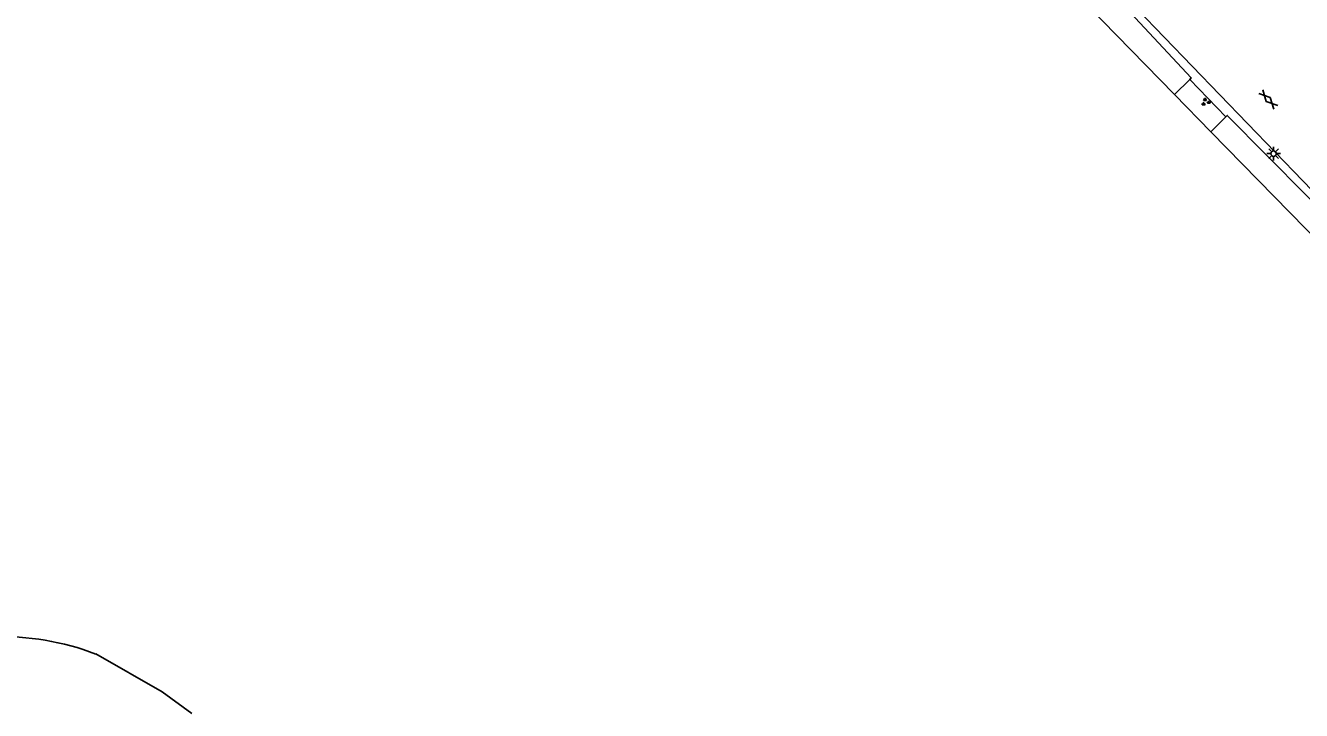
# Model space of a CAD drawing. Extents: x 124000 to 129000, y 395500 to 397503.
# Drawn here: x 127838.6 to 127956, y 396998.3 to 397061.3 of the extents above; entities that cross this region are included whole.
import ezdxf

# ---------------------------------------------------------------- set-up
doc = ezdxf.new("R2010")
doc.units = 0
for name, color, linetype in [('gg-afsc-hekwerk', 7, 'Continuous'), ('gg-knt-onverhard', 7, 'Continuous'), ('gg-knt-verharding', 7, 'Continuous'), ('gg-kntw-greppel-droge sloot', 7, 'Continuous'), ('gt-grn-groengrens', 7, 'Continuous'), ('gt-grn-groengrens NZ', 7, 'Continuous'), ('gt-symb-gesloten verharding', 7, 'Continuous'), ('gt-symb-groenvak', 7, 'Continuous'), ('gt-symb-lichtmast', 7, 'Continuous')]:
    doc.layers.add(name, color=color, linetype=linetype)

# ---------------------------------------------------------------- blocks, each defined once
blk = doc.blocks.new('gt0-LMAST')
at = {"layer": 'gt-symb-lichtmast'}
for p, q in [((-0.18, 0.17), (-0.45, 0.44)), ((-0.01, 0.25), (-0.01, 0.62)), ((0.17, 0.17), (0.44, 0.44)), ((-0.26, 0), (-0.63, 0)), ((-0.18, -0.18), (-0.45, -0.45)), ((-0.01, -0.25), (-0.01, -0.63)), ((0.44, -0.45), (0.17, -0.18)), ((0.24, 0), (0.62, 0))]:
    blk.add_line(p, q, dxfattribs=at)
blk.add_circle((-0.01, 0), 0.25, dxfattribs=at)
blk = doc.blocks.new('gt0-GRVAK')
at = {"layer": 'gt-symb-groenvak'}
for p, q in [((-0.11, 0.19), (-0.23, 0.24)), ((-0.18, 0.15), (0.09, 0.15)), ((-0.09, 0.21), (-0.16, 0.32)), ((-0.05, 0.21), (-0.05, 0.39)), ((0, 0.21), (0.06, 0.32)), ((0.01, 0.19), (0.13, 0.24)), ((0.26, -0.05), (0.2, 0.06)), ((0.3, -0.05), (0.3, 0.13)), ((0.35, -0.05), (0.41, 0.06)), ((-0.25, -0.23), (-0.36, -0.18)), ((-0.32, -0.26), (-0.05, -0.26)), ((-0.23, -0.21), (-0.29, -0.09)), ((-0.18, -0.2), (-0.18, -0.02)), ((-0.14, -0.21), (-0.07, -0.09)), ((-0.12, -0.23), (0, -0.18)), ((0.24, -0.07), (0.12, -0.02)), ((0.17, -0.11), (0.44, -0.11)), ((0.37, -0.07), (0.49, -0.02))]:
    blk.add_line(p, q, dxfattribs=at)
blk = doc.blocks.new('gt0-GESVH1')
at = {"layer": 'gt-symb-gesloten verharding'}
for p, q in [((-0.99, -0.26), (0.01, 0.24)), ((0.01, -0.26), (-0.99, 0.24)), ((0.01, 0.24), (1.01, -0.26)), ((1.01, 0.24), (0.01, -0.26))]:
    blk.add_line(p, q, dxfattribs=at)

msp = doc.modelspace()

# ---------------------------------------------------------------- linework, layer by layer
at = {"layer": 'gg-afsc-hekwerk'}
for points in [[(127944.31, 397054.92), (127888.41, 397112.11), (127859.66, 397141.61)], [(127986.93, 397010.71), (127970.91, 397027.78), (127947.66, 397051.5)]]:
    msp.add_lwpolyline(points, dxfattribs=at)
at = {"layer": 'gg-knt-onverhard'}
msp.add_line((127845.08, 397003.49), (127851.19, 397000), dxfattribs=at)
msp.add_lwpolyline([(127851.19, 397000), (127853.92, 396998.01)], dxfattribs=at)
msp.add_arc((127836.36, 396980.66), 24.43, 69.0808, 114.2593, dxfattribs=at)
at = {"layer": 'gg-knt-verharding'}
msp.add_line((127940.86, 397062.78), (127959.89, 397043.07), dxfattribs=at)
at = {"layer": 'gg-kntw-greppel-droge sloot'}
for p, q in [((127945.72, 397056.31), (127944.31, 397054.92)), ((127949.05, 397052.86), (127947.66, 397051.5))]:
    msp.add_line(p, q, dxfattribs=at)
for points in [[(127861.64, 397142.5), (127883.64, 397120.62), (127901.57, 397102.41), (127918.79, 397084.75), (127936.4, 397066.58), (127945.86, 397056.44), (127945.72, 397056.31)], [(127988.63, 397012.31), (127971.07, 397030.93), (127949.18, 397052.99), (127949.05, 397052.86)]]:
    msp.add_lwpolyline(points, dxfattribs=at)
at = {"layer": 'gt-grn-groengrens'}
msp.add_line((127944.31, 397054.92), (127947.66, 397051.5), dxfattribs=at)
at = {"layer": 'gt-grn-groengrens NZ'}
msp.add_line((127945.72, 397056.31), (127949.05, 397052.86), dxfattribs=at)

# ---------------------------------------------------------------- block references
at = {"layer": 'gt-symb-gesloten verharding', "rotation": -46.37742658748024}
msp.add_blockref('gt0-GESVH1', (127952.95, 397054.47), dxfattribs=at)
at = {"layer": 'gt-symb-groenvak'}
msp.add_blockref('gt0-GRVAK', (127947.18, 397054.22), dxfattribs=at)
at = {"layer": 'gt-symb-lichtmast'}
msp.add_blockref('gt0-LMAST', (127953.45, 397049.48), dxfattribs=at)

doc.saveas('drawing.dxf')
